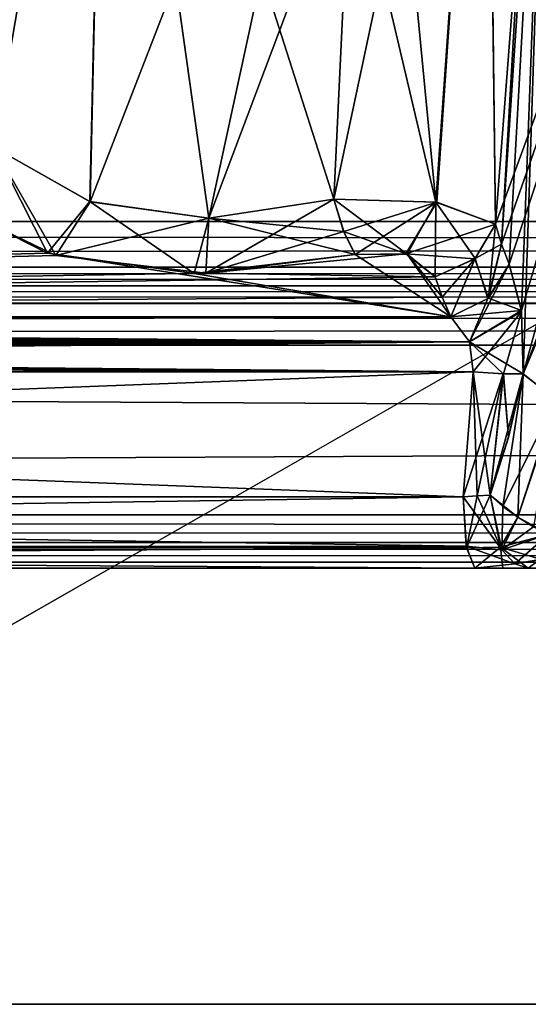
# Model space of a CAD drawing. Header units: inches. Extents: x -10 to 10, y -2.3 to 4.3.
# Tile 509 of 656: x -2.496 to -2.271, y -2.305 to -1.869. Entities that reach past the tile are written whole.
import ezdxf

# ---------------------------------------------------------------- set-up
doc = ezdxf.new("R2010")
doc.units = ezdxf.units.IN
doc.header["$LTSCALE"] = 65.185185
doc.header["$MEASUREMENT"] = 0
for name, color, linetype in [('100', 7, 'CONTINUOUS'), ('123', 7, 'CONTINUOUS'), ('12476', 7, 'CONTINUOUS'), ('12477', 7, 'CONTINUOUS'), ('12478', 7, 'CONTINUOUS'), ('12479', 7, 'CONTINUOUS'), ('12501', 7, 'CONTINUOUS'), ('12502', 7, 'CONTINUOUS'), ('12503', 7, 'CONTINUOUS'), ('28', 7, 'CONTINUOUS'), ('3832', 7, 'CONTINUOUS'), ('3870', 7, 'CONTINUOUS'), ('3905', 7, 'CONTINUOUS'), ('3906', 7, 'CONTINUOUS'), ('3907', 7, 'CONTINUOUS'), ('3908', 7, 'CONTINUOUS'), ('3910', 7, 'CONTINUOUS'), ('4262', 7, 'CONTINUOUS'), ('4263', 7, 'CONTINUOUS'), ('4264', 7, 'CONTINUOUS'), ('4265', 7, 'CONTINUOUS'), ('4266', 7, 'CONTINUOUS'), ('4267', 7, 'CONTINUOUS'), ('4268', 7, 'CONTINUOUS'), ('4287', 7, 'CONTINUOUS'), ('4288', 7, 'CONTINUOUS'), ('4289', 7, 'CONTINUOUS'), ('4290', 7, 'CONTINUOUS'), ('4291', 7, 'CONTINUOUS'), ('51', 7, 'CONTINUOUS'), ('5994', 7, 'CONTINUOUS'), ('5995', 7, 'CONTINUOUS'), ('5996', 7, 'CONTINUOUS'), ('6279', 7, 'CONTINUOUS'), ('6280', 7, 'CONTINUOUS'), ('6281', 7, 'CONTINUOUS'), ('6284', 7, 'CONTINUOUS'), ('6285', 7, 'CONTINUOUS'), ('6286', 7, 'CONTINUOUS'), ('6287', 7, 'CONTINUOUS'), ('6295', 7, 'CONTINUOUS'), ('6296', 7, 'CONTINUOUS'), ('6297', 7, 'CONTINUOUS'), ('6298', 7, 'CONTINUOUS'), ('6301', 7, 'CONTINUOUS'), ('6302', 7, 'CONTINUOUS'), ('8585', 7, 'CONTINUOUS'), ('8594', 7, 'CONTINUOUS'), ('8645', 7, 'CONTINUOUS')]:
    doc.layers.add(name, color=color, linetype=linetype)

msp = doc.modelspace()

# ---------------------------------------------------------------- linework, layer by layer
at = {"layer": '100', "linetype": 'Continuous'}
for points in [[(8.075, -1.95857, -4.05149), (8.075, -1.63343, -4.06853), (-8.075, -1.63343, -4.06853), (8.075, -1.95857, -4.05149)], [(8.075, -1.95857, -4.05149), (-8.075, -1.63343, -4.06853), (-8.075, -1.95857, -4.05149), (8.075, -1.95857, -4.05149)]]:
    msp.add_3dface(points, dxfattribs=at)
at = {"layer": '123', "linetype": 'Continuous'}
for points in [[(8.075, -1.97876, -4.04218), (8.075, -1.95857, -4.05149), (-8.075, -1.97876, -4.04218), (8.075, -1.97876, -4.04218)], [(8.075, -1.95857, -4.05149), (-8.075, -1.95857, -4.05149), (-8.075, -1.97876, -4.04218), (8.075, -1.95857, -4.05149)], [(8.075, -1.987, -4.02153), (8.075, -1.97876, -4.04218), (-8.075, -1.987, -4.02153), (8.075, -1.987, -4.02153)], [(-8.075, -1.987, -4.02153), (8.075, -1.97876, -4.04218), (-8.075, -1.97876, -4.04218), (-8.075, -1.987, -4.02153)]]:
    msp.add_3dface(points, dxfattribs=at)
at = {"layer": '12476', "linetype": 'Continuous'}
for points in [[(-7.49652, -2.10932, -3.78402), (7.49652, -2.10932, 3.78402), (7.49652, -2.10932, -3.78402), (-7.49652, -2.10932, -3.78402)], [(-7.49652, -2.10932, 3.78402), (7.49652, -2.10932, 3.78402), (-7.49652, -2.10932, -3.78402), (-7.49652, -2.10932, 3.78402)]]:
    msp.add_3dface(points, dxfattribs=at)
at = {"layer": '12477', "linetype": 'Continuous'}
for points in [[(-7.49652, -2.08831, 3.77031), (7.49652, -2.10058, 3.77428), (-7.49652, -2.10074, 3.77439), (-7.49652, -2.08831, 3.77031)], [(7.49652, -2.08831, 3.77031), (7.49652, -2.10058, 3.77428), (-7.49652, -2.08831, 3.77031), (7.49652, -2.08831, 3.77031)], [(7.49652, -2.10058, 3.77428), (7.49652, -2.10932, 3.78402), (-7.49652, -2.10074, 3.77439), (7.49652, -2.10058, 3.77428)], [(7.49652, -2.10932, 3.78402), (-7.49652, -2.10932, 3.78402), (-7.49652, -2.10074, 3.77439), (7.49652, -2.10932, 3.78402)]]:
    msp.add_3dface(points, dxfattribs=at)
at = {"layer": '12478', "linetype": 'Continuous'}
for points in [[(7.49489, -2.01331, 3.76638), (-7.49652, -2.08831, 3.77031), (-7.49489, -2.01331, 3.76638), (7.49489, -2.01331, 3.76638)], [(7.49489, -2.01331, 3.76638), (7.49652, -2.08831, 3.77031), (-7.49652, -2.08831, 3.77031), (7.49489, -2.01331, 3.76638)]]:
    msp.add_3dface(points, dxfattribs=at)
at = {"layer": '12479', "linetype": 'Continuous'}
for points in [[(-7.49488, -1.987, 3.79134), (7.49489, -1.99447, 3.77352), (-7.49489, -1.99512, 3.7729), (-7.49488, -1.987, 3.79134)], [(-7.49488, -1.987, 3.79134), (7.49488, -1.987, 3.79134), (7.49489, -1.99447, 3.77352), (-7.49488, -1.987, 3.79134)], [(7.49489, -1.99447, 3.77352), (7.49489, -2.01331, 3.76638), (-7.49489, -1.99512, 3.7729), (7.49489, -1.99447, 3.77352)], [(7.49489, -2.01331, 3.76638), (-7.49489, -2.01331, 3.76638), (-7.49489, -1.99512, 3.7729), (7.49489, -2.01331, 3.76638)]]:
    msp.add_3dface(points, dxfattribs=at)
at = {"layer": '12501', "linetype": 'Continuous'}
for points in [[(7.49652, -2.08831, -3.77031), (-7.49652, -2.10058, -3.77428), (7.49652, -2.10074, -3.77439), (7.49652, -2.08831, -3.77031)], [(-7.49652, -2.08831, -3.77031), (-7.49652, -2.10058, -3.77428), (7.49652, -2.08831, -3.77031), (-7.49652, -2.08831, -3.77031)], [(-7.49652, -2.10058, -3.77428), (-7.49652, -2.10932, -3.78402), (7.49652, -2.10074, -3.77439), (-7.49652, -2.10058, -3.77428)], [(-7.49652, -2.10932, -3.78402), (7.49652, -2.10932, -3.78402), (7.49652, -2.10074, -3.77439), (-7.49652, -2.10932, -3.78402)]]:
    msp.add_3dface(points, dxfattribs=at)
at = {"layer": '12502', "linetype": 'Continuous'}
for points in [[(-7.49489, -2.01331, -3.76638), (-7.49652, -2.08831, -3.77031), (7.49652, -2.08831, -3.77031), (-7.49489, -2.01331, -3.76638)], [(-7.49489, -2.01331, -3.76638), (7.49652, -2.08831, -3.77031), (7.49489, -2.01331, -3.76638), (-7.49489, -2.01331, -3.76638)]]:
    msp.add_3dface(points, dxfattribs=at)
at = {"layer": '12503', "linetype": 'Continuous'}
for points in [[(7.49488, -1.987, -3.79134), (-7.49488, -1.987, -3.79134), (-7.49489, -1.99447, -3.77352), (7.49488, -1.987, -3.79134)], [(7.49488, -1.987, -3.79134), (-7.49489, -1.99447, -3.77352), (7.49489, -1.99512, -3.7729), (7.49488, -1.987, -3.79134)], [(-7.49489, -1.99447, -3.77352), (-7.49489, -2.01331, -3.76638), (7.49489, -1.99512, -3.7729), (-7.49489, -1.99447, -3.77352)], [(-7.49489, -2.01331, -3.76638), (7.49489, -2.01331, -3.76638), (7.49489, -1.99512, -3.7729), (-7.49489, -2.01331, -3.76638)]]:
    msp.add_3dface(points, dxfattribs=at)
at = {"layer": '28', "linetype": 'Continuous'}
for points in [[(8.075, -1.987, -4.02153), (-8.075, -1.987, -4.02153), (8.04453, -1.987, -3.97741), (8.075, -1.987, -4.02153)], [(8.04453, -1.987, -3.97741), (-8.075, -1.987, -4.02153), (7.97221, -1.987, -3.8272), (8.04453, -1.987, -3.97741)], [(7.97221, -1.987, -3.8272), (-8.075, -1.987, -4.02153), (7.49488, -1.987, -3.79134), (7.97221, -1.987, -3.8272)], [(7.49488, -1.987, -3.79134), (-8.075, -1.987, -4.02153), (-7.49488, -1.987, -3.79134), (7.49488, -1.987, -3.79134)], [(-8.075, -1.987, 4.02153), (8.075, -1.987, 4.02153), (-8.04453, -1.987, 3.97741), (-8.075, -1.987, 4.02153)], [(-8.04453, -1.987, 3.97741), (8.075, -1.987, 4.02153), (-7.97221, -1.987, 3.8272), (-8.04453, -1.987, 3.97741)], [(-7.97221, -1.987, 3.8272), (8.075, -1.987, 4.02153), (-7.49488, -1.987, 3.79134), (-7.97221, -1.987, 3.8272)], [(-7.49488, -1.987, 3.79134), (8.075, -1.987, 4.02153), (7.49488, -1.987, 3.79134), (-7.49488, -1.987, 3.79134)]]:
    msp.add_3dface(points, dxfattribs=at)
at = {"layer": '3832', "linetype": 'Continuous'}
for points in [[(-8.075, -1.95857, 4.05149), (-8.075, -1.63343, 4.06853), (8.075, -1.63343, 4.06853), (-8.075, -1.95857, 4.05149)], [(8.075, -1.95857, 4.05149), (-8.075, -1.95857, 4.05149), (8.075, -1.63343, 4.06853), (8.075, -1.95857, 4.05149)]]:
    msp.add_3dface(points, dxfattribs=at)
at = {"layer": '3870', "linetype": 'Continuous'}
for points in [[(-2.29467, -2.112, 4.42451), (-3.73605, -2.112, 4.17036), (-2.29467, -2.112, -4.42451), (-2.29467, -2.112, 4.42451)], [(-2.29467, -2.112, -4.42451), (-3.73605, -2.112, 4.17036), (-3.73605, -2.112, -4.17036), (-2.29467, -2.112, -4.42451)], [(-2.28235, -2.112, 4.42807), (-2.29467, -2.112, 4.42451), (-2.28235, -2.112, -4.42807), (-2.28235, -2.112, 4.42807)], [(-2.28235, -2.112, -4.42807), (-2.29467, -2.112, 4.42451), (-2.29467, -2.112, -4.42451), (-2.28235, -2.112, -4.42807)], [(-2.27107, -2.112, 4.43416), (-2.28235, -2.112, 4.42807), (-2.27107, -2.112, -4.43416), (-2.27107, -2.112, 4.43416)], [(-2.27107, -2.112, -4.43416), (-2.28235, -2.112, 4.42807), (-2.28235, -2.112, -4.42807), (-2.27107, -2.112, -4.43416)], [(-2.26354, -2.112, -4.32322), (-2.27107, -2.112, 4.43416), (-2.27107, -2.112, -4.43416), (-2.26354, -2.112, -4.32322)], [(-2.25408, -2.112, -4.42785), (-2.26354, -2.112, -4.32322), (-2.27107, -2.112, -4.43416), (-2.25408, -2.112, -4.42785)]]:
    msp.add_3dface(points, dxfattribs=at)
at = {"layer": '3905', "linetype": 'Continuous'}
for points in [[(-3.73976, -2.10303, -4.19143), (-3.74125, -2.08043, -4.19986), (-2.29851, -2.10226, -4.4463), (-3.73976, -2.10303, -4.19143)], [(-2.29851, -2.10226, -4.4463), (-3.74125, -2.08043, -4.19986), (-2.29987, -2.08043, -4.45402), (-2.29851, -2.10226, -4.4463)], [(-2.29467, -2.112, -4.42451), (-3.73976, -2.10303, -4.19143), (-2.29851, -2.10226, -4.4463), (-2.29467, -2.112, -4.42451)], [(-2.29467, -2.112, -4.42451), (-3.73605, -2.112, -4.17036), (-3.73976, -2.10303, -4.19143), (-2.29467, -2.112, -4.42451)]]:
    msp.add_3dface(points, dxfattribs=at)
at = {"layer": '3906', "linetype": 'Continuous'}
for points in [[(-2.28273, -2.10383, -4.45112), (-2.29987, -2.08043, -4.45402), (-2.29367, -2.08002, -4.45578), (-2.28273, -2.10383, -4.45112)], [(-2.29851, -2.10226, -4.4463), (-2.29987, -2.08043, -4.45402), (-2.28273, -2.10383, -4.45112), (-2.29851, -2.10226, -4.4463)], [(-2.28802, -2.0797, -4.45881), (-2.28273, -2.10383, -4.45112), (-2.29367, -2.08002, -4.45578), (-2.28802, -2.0797, -4.45881)], [(-2.29467, -2.112, -4.42451), (-2.29851, -2.10226, -4.4463), (-2.27701, -2.1101, -4.44283), (-2.29467, -2.112, -4.42451)], [(-2.27701, -2.1101, -4.44283), (-2.29851, -2.10226, -4.4463), (-2.28273, -2.10383, -4.45112), (-2.27701, -2.1101, -4.44283)], [(-2.27107, -2.112, -4.43416), (-2.29467, -2.112, -4.42451), (-2.27701, -2.1101, -4.44283), (-2.27107, -2.112, -4.43416)], [(-2.27107, -2.112, -4.43416), (-2.28235, -2.112, -4.42807), (-2.29467, -2.112, -4.42451), (-2.27107, -2.112, -4.43416)]]:
    msp.add_3dface(points, dxfattribs=at)
at = {"layer": '3907', "linetype": 'Continuous'}
for points in [[(-2.28273, -2.10383, -4.45112), (-2.28802, -2.0797, -4.45881), (-2.28228, -2.08466, -4.46186), (-2.28273, -2.10383, -4.45112)], [(-2.2757, -2.08944, -4.46286), (-2.28273, -2.10383, -4.45112), (-2.28228, -2.08466, -4.46186), (-2.2757, -2.08944, -4.46286)], [(-2.26878, -2.09365, -4.46171), (-2.28273, -2.10383, -4.45112), (-2.2757, -2.08944, -4.46286), (-2.26878, -2.09365, -4.46171)], [(-2.26203, -2.097, -4.45852), (-2.28273, -2.10383, -4.45112), (-2.26878, -2.09365, -4.46171), (-2.26203, -2.097, -4.45852)], [(-2.27701, -2.1101, -4.44283), (-2.28273, -2.10383, -4.45112), (-2.26203, -2.097, -4.45852), (-2.27701, -2.1101, -4.44283)], [(-2.27701, -2.1101, -4.44283), (-2.26203, -2.097, -4.45852), (-2.26598, -2.10819, -4.44787), (-2.27701, -2.1101, -4.44283)], [(-2.27107, -2.112, -4.43416), (-2.27701, -2.1101, -4.44283), (-2.26598, -2.10819, -4.44787), (-2.27107, -2.112, -4.43416)]]:
    msp.add_3dface(points, dxfattribs=at)
at = {"layer": '3908', "linetype": 'Continuous'}
for points in [[(-2.28228, -2.08466, -4.46186), (-2.28802, -2.0797, -4.45881), (-2.27329, -2.02604, -4.46951), (-2.28228, -2.08466, -4.46186)], [(-2.27329, -2.02604, -4.46951), (-2.28802, -2.0797, -4.45881), (-2.27979, -2.05386, -4.4635), (-2.27329, -2.02604, -4.46951)], [(-2.25896, -2.03755, -4.48313), (-2.28228, -2.08466, -4.46186), (-2.27329, -2.02604, -4.46951), (-2.25896, -2.03755, -4.48313)], [(-2.2757, -2.08944, -4.46286), (-2.28228, -2.08466, -4.46186), (-2.25896, -2.03755, -4.48313), (-2.2757, -2.08944, -4.46286)], [(-2.26878, -2.09365, -4.46171), (-2.2757, -2.08944, -4.46286), (-2.25896, -2.03755, -4.48313), (-2.26878, -2.09365, -4.46171)]]:
    msp.add_3dface(points, dxfattribs=at)
at = {"layer": '3910', "linetype": 'Continuous'}
msp.add_3dface([(-2.25408, -2.112, -4.42785), (-2.27107, -2.112, -4.43416), (-2.26598, -2.10819, -4.44787), (-2.25408, -2.112, -4.42785)], dxfattribs=at)
at = {"layer": '4262', "linetype": 'Continuous'}
for points in [[(-2.48016, -1.97356, -4.3563), (-3.59184, -2.00074, -4.20808), (-2.5318, -1.94868, -4.30343), (-2.48016, -1.97356, -4.3563)], [(-2.41377, -1.98143, -4.38186), (-3.59184, -2.00074, -4.20808), (-2.48016, -1.97356, -4.3563), (-2.41377, -1.98143, -4.38186)], [(-2.32524, -1.97291, -4.38248), (-2.31224, -1.98306, -4.40262), (-2.41377, -1.98143, -4.38186), (-2.32524, -1.97291, -4.38248)], [(-2.3477, -1.97313, -4.3789), (-2.32524, -1.97291, -4.38248), (-2.41377, -1.98143, -4.38186), (-2.3477, -1.97313, -4.3789)], [(-2.31224, -1.98306, -4.40262), (-3.59184, -2.00074, -4.20808), (-2.41377, -1.98143, -4.38186), (-2.31224, -1.98306, -4.40262)], [(-2.30923, -1.99199, -4.41885), (-3.59184, -2.00074, -4.20808), (-2.31224, -1.98306, -4.40262), (-2.30923, -1.99199, -4.41885)], [(-2.30538, -2.00074, -4.43491), (-3.59184, -2.00074, -4.20808), (-2.30923, -1.99199, -4.41885), (-2.30538, -2.00074, -4.43491)]]:
    msp.add_3dface(points, dxfattribs=at)
at = {"layer": '4263', "linetype": 'Continuous'}
for points in [[(-3.62928, -2.00409, -4.20625), (-2.2971, -2.01175, -4.44754), (-3.65637, -2.00753, -4.20488), (-3.62928, -2.00409, -4.20625)], [(-3.59184, -2.00074, -4.20808), (-2.2971, -2.01175, -4.44754), (-3.62928, -2.00409, -4.20625), (-3.59184, -2.00074, -4.20808)], [(-3.59184, -2.00074, -4.20808), (-2.30538, -2.00074, -4.43491), (-2.2971, -2.01175, -4.44754), (-3.59184, -2.00074, -4.20808)], [(-3.65637, -2.00753, -4.20488), (-2.2971, -2.01175, -4.44754), (-3.69087, -2.0125, -4.20221), (-3.65637, -2.00753, -4.20488)], [(-3.69087, -2.0125, -4.20221), (-2.29554, -2.02515, -4.45184), (-3.71079, -2.0158, -4.20025), (-3.69087, -2.0125, -4.20221)], [(-2.2971, -2.01175, -4.44754), (-2.29554, -2.02515, -4.45184), (-3.69087, -2.0125, -4.20221), (-2.2971, -2.01175, -4.44754)], [(-3.71079, -2.0158, -4.20025), (-2.29554, -2.02515, -4.45184), (-3.72265, -2.01812, -4.19896), (-3.71079, -2.0158, -4.20025)], [(-2.29554, -2.02515, -4.45184), (-3.74093, -2.02514, -4.19698), (-3.72976, -2.01974, -4.19815), (-2.29554, -2.02515, -4.45184)], [(-3.72265, -2.01812, -4.19896), (-2.29554, -2.02515, -4.45184), (-3.72976, -2.01974, -4.19815), (-3.72265, -2.01812, -4.19896)]]:
    msp.add_3dface(points, dxfattribs=at)
at = {"layer": '4264', "linetype": 'Continuous'}
for points in [[(-3.74125, -2.08043, -4.19986), (-3.74093, -2.02514, -4.19698), (-2.29554, -2.02515, -4.45184), (-3.74125, -2.08043, -4.19986)], [(-2.29987, -2.08043, -4.45402), (-3.74125, -2.08043, -4.19986), (-2.29554, -2.02515, -4.45184), (-2.29987, -2.08043, -4.45402)]]:
    msp.add_3dface(points, dxfattribs=at)
at = {"layer": '4265', "linetype": 'Continuous'}
for points in [[(-2.29987, -2.08043, -4.45402), (-2.29554, -2.02515, -4.45184), (-2.28213, -2.02597, -4.45794), (-2.29987, -2.08043, -4.45402)], [(-2.29367, -2.08002, -4.45578), (-2.29987, -2.08043, -4.45402), (-2.28213, -2.02597, -4.45794), (-2.29367, -2.08002, -4.45578)], [(-2.28802, -2.0797, -4.45881), (-2.29367, -2.08002, -4.45578), (-2.28213, -2.02597, -4.45794), (-2.28802, -2.0797, -4.45881)], [(-2.27979, -2.05386, -4.4635), (-2.28802, -2.0797, -4.45881), (-2.28213, -2.02597, -4.45794), (-2.27979, -2.05386, -4.4635)], [(-2.27329, -2.02604, -4.46951), (-2.27979, -2.05386, -4.4635), (-2.28213, -2.02597, -4.45794), (-2.27329, -2.02604, -4.46951)]]:
    msp.add_3dface(points, dxfattribs=at)
at = {"layer": '4266', "linetype": 'Continuous'}
for points in [[(-2.2795, -1.97737, -4.44065), (-2.27407, -1.99798, -4.4612), (-2.28875, -1.99245, -4.43496), (-2.2795, -1.97737, -4.44065)], [(-2.27407, -1.99798, -4.4612), (-2.30538, -2.00074, -4.43491), (-2.28875, -1.99245, -4.43496), (-2.27407, -1.99798, -4.4612)], [(-2.2971, -2.01175, -4.44754), (-2.30538, -2.00074, -4.43491), (-2.27407, -1.99798, -4.4612), (-2.2971, -2.01175, -4.44754)], [(-2.27329, -2.02604, -4.46951), (-2.2971, -2.01175, -4.44754), (-2.27407, -1.99798, -4.4612), (-2.27329, -2.02604, -4.46951)], [(-2.2971, -2.01175, -4.44754), (-2.27329, -2.02604, -4.46951), (-2.28213, -2.02597, -4.45794), (-2.2971, -2.01175, -4.44754)], [(-2.29554, -2.02515, -4.45184), (-2.2971, -2.01175, -4.44754), (-2.28213, -2.02597, -4.45794), (-2.29554, -2.02515, -4.45184)]]:
    msp.add_3dface(points, dxfattribs=at)
at = {"layer": '4267', "linetype": 'Continuous'}
for points in [[(-2.27296, -1.79505, -4.40069), (-2.16515, -1.63239, -4.55673), (-2.28558, -1.9597, -4.41132), (-2.27296, -1.79505, -4.40069)], [(-2.28558, -1.9597, -4.41132), (-2.16515, -1.63239, -4.55673), (-2.28292, -1.96864, -4.42609), (-2.28558, -1.9597, -4.41132)], [(-2.16515, -1.63239, -4.55673), (-2.2795, -1.97737, -4.44065), (-2.28292, -1.96864, -4.42609), (-2.16515, -1.63239, -4.55673)], [(-2.16515, -1.63239, -4.55673), (-2.27407, -1.99798, -4.4612), (-2.2795, -1.97737, -4.44065), (-2.16515, -1.63239, -4.55673)], [(-2.16515, -1.63239, -4.55673), (-2.27329, -2.02604, -4.46951), (-2.27407, -1.99798, -4.4612), (-2.16515, -1.63239, -4.55673)], [(-2.27329, -2.02604, -4.46951), (-2.16515, -1.63239, -4.55673), (-2.25005, -1.9646, -4.50299), (-2.27329, -2.02604, -4.46951)]]:
    msp.add_3dface(points, dxfattribs=at)
at = {"layer": '4268', "linetype": 'Continuous'}
for points in [[(-2.25896, -2.03755, -4.48313), (-2.27329, -2.02604, -4.46951), (-2.22326, -1.90739, -4.5325), (-2.25896, -2.03755, -4.48313)], [(-2.27329, -2.02604, -4.46951), (-2.25005, -1.9646, -4.50299), (-2.22326, -1.90739, -4.5325), (-2.27329, -2.02604, -4.46951)]]:
    msp.add_3dface(points, dxfattribs=at)
at = {"layer": '4287', "linetype": 'Continuous'}
for points in [[(-2.35717, -1.94872, -4.36451), (-2.28977, -1.63161, -4.34579), (-2.31151, -1.95, -4.37221), (-2.35717, -1.94872, -4.36451)], [(-2.28977, -1.63161, -4.34579), (-2.35717, -1.94872, -4.36451), (-2.34956, -1.79019, -4.35381), (-2.28977, -1.63161, -4.34579)], [(-2.28977, -1.63161, -4.34579), (-2.28558, -1.9597, -4.41132), (-2.31151, -1.95, -4.37221), (-2.28977, -1.63161, -4.34579)], [(-2.28977, -1.63161, -4.34579), (-2.27296, -1.79505, -4.40069), (-2.28558, -1.9597, -4.41132), (-2.28977, -1.63161, -4.34579)]]:
    msp.add_3dface(points, dxfattribs=at)
at = {"layer": '4288', "linetype": 'Continuous'}
for points in [[(-2.35717, -1.94872, -4.36451), (-2.31151, -1.95, -4.37221), (-2.35276, -1.96303, -4.36834), (-2.35717, -1.94872, -4.36451)], [(-2.31151, -1.95, -4.37221), (-2.3477, -1.97313, -4.3789), (-2.35276, -1.96303, -4.36834), (-2.31151, -1.95, -4.37221)], [(-2.32524, -1.97291, -4.38248), (-2.3477, -1.97313, -4.3789), (-2.31151, -1.95, -4.37221), (-2.32524, -1.97291, -4.38248)], [(-2.28558, -1.9597, -4.41132), (-2.32524, -1.97291, -4.38248), (-2.31151, -1.95, -4.37221), (-2.28558, -1.9597, -4.41132)], [(-2.32524, -1.97291, -4.38248), (-2.28558, -1.9597, -4.41132), (-2.29477, -1.9751, -4.40426), (-2.32524, -1.97291, -4.38248)], [(-2.31224, -1.98306, -4.40262), (-2.32524, -1.97291, -4.38248), (-2.29477, -1.9751, -4.40426), (-2.31224, -1.98306, -4.40262)]]:
    msp.add_3dface(points, dxfattribs=at)
at = {"layer": '4289', "linetype": 'Continuous'}
for points in [[(-2.28558, -1.9597, -4.41132), (-2.28875, -1.99245, -4.43496), (-2.29477, -1.9751, -4.40426), (-2.28558, -1.9597, -4.41132)], [(-2.28875, -1.99245, -4.43496), (-2.28558, -1.9597, -4.41132), (-2.28292, -1.96864, -4.42609), (-2.28875, -1.99245, -4.43496)], [(-2.2795, -1.97737, -4.44065), (-2.28875, -1.99245, -4.43496), (-2.28292, -1.96864, -4.42609), (-2.2795, -1.97737, -4.44065)], [(-2.30923, -1.99199, -4.41885), (-2.31224, -1.98306, -4.40262), (-2.29477, -1.9751, -4.40426), (-2.30923, -1.99199, -4.41885)], [(-2.30538, -2.00074, -4.43491), (-2.30923, -1.99199, -4.41885), (-2.29477, -1.9751, -4.40426), (-2.30538, -2.00074, -4.43491)], [(-2.28875, -1.99245, -4.43496), (-2.30538, -2.00074, -4.43491), (-2.29477, -1.9751, -4.40426), (-2.28875, -1.99245, -4.43496)]]:
    msp.add_3dface(points, dxfattribs=at)
at = {"layer": '4290', "linetype": 'Continuous'}
for points in [[(-2.48016, -1.97356, -4.3563), (-2.5318, -1.94868, -4.30343), (-2.50772, -1.92564, -4.30426), (-2.48016, -1.97356, -4.3563)], [(-2.46501, -1.94981, -4.34709), (-2.48016, -1.97356, -4.3563), (-2.50772, -1.92564, -4.30426), (-2.46501, -1.94981, -4.34709)], [(-2.41242, -1.95707, -4.36698), (-2.48016, -1.97356, -4.3563), (-2.46501, -1.94981, -4.34709), (-2.41242, -1.95707, -4.36698)], [(-2.41377, -1.98143, -4.38186), (-2.35717, -1.94872, -4.36451), (-2.35276, -1.96303, -4.36834), (-2.41377, -1.98143, -4.38186)], [(-2.35717, -1.94872, -4.36451), (-2.41377, -1.98143, -4.38186), (-2.41242, -1.95707, -4.36698), (-2.35717, -1.94872, -4.36451)], [(-2.41377, -1.98143, -4.38186), (-2.48016, -1.97356, -4.3563), (-2.41242, -1.95707, -4.36698), (-2.41377, -1.98143, -4.38186)], [(-2.3477, -1.97313, -4.3789), (-2.41377, -1.98143, -4.38186), (-2.35276, -1.96303, -4.36834), (-2.3477, -1.97313, -4.3789)]]:
    msp.add_3dface(points, dxfattribs=at)
at = {"layer": '4291', "linetype": 'Continuous'}
for points in [[(-2.45786, -1.63343, -4.332), (-2.52869, -1.88483, -4.2412), (-2.52253, -1.7588, -4.23641), (-2.45786, -1.63343, -4.332)], [(-2.52869, -1.88483, -4.2412), (-2.45786, -1.63343, -4.332), (-2.50772, -1.92564, -4.30426), (-2.52869, -1.88483, -4.2412)], [(-2.45786, -1.63343, -4.332), (-2.46501, -1.94981, -4.34709), (-2.50772, -1.92564, -4.30426), (-2.45786, -1.63343, -4.332)], [(-2.45786, -1.63343, -4.332), (-2.34234, -1.63343, -4.3425), (-2.46501, -1.94981, -4.34709), (-2.45786, -1.63343, -4.332)], [(-2.34234, -1.63343, -4.3425), (-2.41242, -1.95707, -4.36698), (-2.46501, -1.94981, -4.34709), (-2.34234, -1.63343, -4.3425)], [(-2.34234, -1.63343, -4.3425), (-2.34956, -1.79019, -4.35381), (-2.41242, -1.95707, -4.36698), (-2.34234, -1.63343, -4.3425)], [(-2.34956, -1.79019, -4.35381), (-2.35717, -1.94872, -4.36451), (-2.41242, -1.95707, -4.36698), (-2.34956, -1.79019, -4.35381)]]:
    msp.add_3dface(points, dxfattribs=at)
at = {"layer": '51', "linetype": 'Continuous'}
for points in [[(-8.075, -1.97876, 4.04218), (-8.075, -1.95857, 4.05149), (8.075, -1.97876, 4.04218), (-8.075, -1.97876, 4.04218)], [(8.075, -1.97876, 4.04218), (-8.075, -1.95857, 4.05149), (8.075, -1.95857, 4.05149), (8.075, -1.97876, 4.04218)], [(8.075, -1.987, 4.02153), (-8.075, -1.987, 4.02153), (-8.075, -1.97876, 4.04218), (8.075, -1.987, 4.02153)], [(8.075, -1.987, 4.02153), (-8.075, -1.97876, 4.04218), (8.075, -1.97876, 4.04218), (8.075, -1.987, 4.02153)]]:
    msp.add_3dface(points, dxfattribs=at)
at = {"layer": '5994', "linetype": 'Continuous'}
for points in [[(-2.28802, -2.0797, 4.45881), (-2.28343, -2.10262, 4.45211), (-2.2757, -2.08944, 4.46286), (-2.28802, -2.0797, 4.45881)], [(-2.28343, -2.10262, 4.45211), (-2.26203, -2.097, 4.45852), (-2.2757, -2.08944, 4.46286), (-2.28343, -2.10262, 4.45211)], [(-2.26585, -2.10797, 4.44824), (-2.26203, -2.097, 4.45852), (-2.28343, -2.10262, 4.45211), (-2.26585, -2.10797, 4.44824)], [(-2.27107, -2.112, 4.43416), (-2.26585, -2.10797, 4.44824), (-2.28343, -2.10262, 4.45211), (-2.27107, -2.112, 4.43416)]]:
    msp.add_3dface(points, dxfattribs=at)
at = {"layer": '5995', "linetype": 'Continuous'}
for points in [[(-2.29987, -2.08043, 4.45402), (-2.29838, -2.10303, 4.44558), (-2.29367, -2.08002, 4.45578), (-2.29987, -2.08043, 4.45402)], [(-2.28343, -2.10262, 4.45211), (-2.28802, -2.0797, 4.45881), (-2.29838, -2.10303, 4.44558), (-2.28343, -2.10262, 4.45211)], [(-2.29838, -2.10303, 4.44558), (-2.28802, -2.0797, 4.45881), (-2.29367, -2.08002, 4.45578), (-2.29838, -2.10303, 4.44558)], [(-2.29467, -2.112, 4.42451), (-2.28343, -2.10262, 4.45211), (-2.29838, -2.10303, 4.44558), (-2.29467, -2.112, 4.42451)], [(-2.29467, -2.112, 4.42451), (-2.28235, -2.112, 4.42807), (-2.28343, -2.10262, 4.45211), (-2.29467, -2.112, 4.42451)], [(-2.28235, -2.112, 4.42807), (-2.27107, -2.112, 4.43416), (-2.28343, -2.10262, 4.45211), (-2.28235, -2.112, 4.42807)]]:
    msp.add_3dface(points, dxfattribs=at)
at = {"layer": '5996', "linetype": 'Continuous'}
for points in [[(-3.73989, -2.10226, 4.19214), (-2.29987, -2.08043, 4.45402), (-3.74125, -2.08043, 4.19986), (-3.73989, -2.10226, 4.19214)], [(-2.29838, -2.10303, 4.44558), (-2.29987, -2.08043, 4.45402), (-3.73989, -2.10226, 4.19214), (-2.29838, -2.10303, 4.44558)], [(-3.73605, -2.112, 4.17036), (-2.29838, -2.10303, 4.44558), (-3.73989, -2.10226, 4.19214), (-3.73605, -2.112, 4.17036)], [(-3.73605, -2.112, 4.17036), (-2.29467, -2.112, 4.42451), (-2.29838, -2.10303, 4.44558), (-3.73605, -2.112, 4.17036)]]:
    msp.add_3dface(points, dxfattribs=at)
at = {"layer": '6279', "linetype": 'Continuous'}
for points in [[(-2.53259, -1.94808, 4.30225), (-3.59184, -2.00074, 4.20808), (-2.48382, -1.97255, 4.35388), (-2.53259, -1.94808, 4.30225)], [(-2.48382, -1.97255, 4.35388), (-3.59184, -2.00074, 4.20808), (-2.30538, -2.00074, 4.43491), (-2.48382, -1.97255, 4.35388)], [(-2.41888, -1.98151, 4.38109), (-2.48382, -1.97255, 4.35388), (-2.30538, -2.00074, 4.43491), (-2.41888, -1.98151, 4.38109)], [(-2.3477, -1.97313, 4.3789), (-2.41888, -1.98151, 4.38109), (-2.30538, -2.00074, 4.43491), (-2.3477, -1.97313, 4.3789)], [(-2.32461, -1.97305, 4.38283), (-2.3477, -1.97313, 4.3789), (-2.30538, -2.00074, 4.43491), (-2.32461, -1.97305, 4.38283)], [(-2.31224, -1.98306, 4.40262), (-2.32461, -1.97305, 4.38283), (-2.30924, -1.99199, 4.41884), (-2.31224, -1.98306, 4.40262)], [(-2.30924, -1.99199, 4.41884), (-2.32461, -1.97305, 4.38283), (-2.30538, -2.00074, 4.43491), (-2.30924, -1.99199, 4.41884)]]:
    msp.add_3dface(points, dxfattribs=at)
at = {"layer": '6280', "linetype": 'Continuous'}
for points in [[(-2.53259, -1.94808, 4.30225), (-2.48382, -1.97255, 4.35388), (-2.50776, -1.9256, 4.3042), (-2.53259, -1.94808, 4.30225)], [(-2.50776, -1.9256, 4.3042), (-2.48382, -1.97255, 4.35388), (-2.46515, -1.94977, 4.347), (-2.50776, -1.9256, 4.3042)], [(-2.48382, -1.97255, 4.35388), (-2.41888, -1.98151, 4.38109), (-2.46515, -1.94977, 4.347), (-2.48382, -1.97255, 4.35388)], [(-2.46515, -1.94977, 4.347), (-2.41888, -1.98151, 4.38109), (-2.41249, -1.95707, 4.36697), (-2.46515, -1.94977, 4.347)], [(-2.35717, -1.94872, 4.36451), (-2.41249, -1.95707, 4.36697), (-2.3528, -1.96294, 4.36829), (-2.35717, -1.94872, 4.36451)], [(-2.41888, -1.98151, 4.38109), (-2.3477, -1.97313, 4.3789), (-2.41249, -1.95707, 4.36697), (-2.41888, -1.98151, 4.38109)], [(-2.41249, -1.95707, 4.36697), (-2.3477, -1.97313, 4.3789), (-2.3528, -1.96294, 4.36829), (-2.41249, -1.95707, 4.36697)]]:
    msp.add_3dface(points, dxfattribs=at)
at = {"layer": '6281', "linetype": 'Continuous'}
for points in [[(-2.51626, -1.63343, 4.23177), (-2.50776, -1.9256, 4.3042), (-2.45786, -1.63343, 4.332), (-2.51626, -1.63343, 4.23177)], [(-2.50776, -1.9256, 4.3042), (-2.46515, -1.94977, 4.347), (-2.45786, -1.63343, 4.332), (-2.50776, -1.9256, 4.3042)], [(-2.46515, -1.94977, 4.347), (-2.41249, -1.95707, 4.36697), (-2.45786, -1.63343, 4.332), (-2.46515, -1.94977, 4.347)], [(-2.41249, -1.95707, 4.36697), (-2.35717, -1.94872, 4.36451), (-2.45786, -1.63343, 4.332), (-2.41249, -1.95707, 4.36697)], [(-2.45786, -1.63343, 4.332), (-2.35717, -1.94872, 4.36451), (-2.34956, -1.79019, 4.35382), (-2.45786, -1.63343, 4.332)]]:
    msp.add_3dface(points, dxfattribs=at)
at = {"layer": '6284', "linetype": 'Continuous'}
for points in [[(-2.34234, -1.63343, 4.3425), (-2.34956, -1.79019, 4.35382), (-2.31194, -1.94994, 4.37193), (-2.34234, -1.63343, 4.3425)], [(-2.28961, -1.63161, 4.34588), (-2.34234, -1.63343, 4.3425), (-2.31194, -1.94994, 4.37193), (-2.28961, -1.63161, 4.34588)], [(-2.28558, -1.95969, 4.41131), (-2.28961, -1.63161, 4.34588), (-2.31194, -1.94994, 4.37193), (-2.28558, -1.95969, 4.41131)], [(-2.28961, -1.63161, 4.34588), (-2.28558, -1.95969, 4.41131), (-2.27296, -1.79507, 4.40071), (-2.28961, -1.63161, 4.34588)], [(-2.34956, -1.79019, 4.35382), (-2.35717, -1.94872, 4.36451), (-2.31194, -1.94994, 4.37193), (-2.34956, -1.79019, 4.35382)]]:
    msp.add_3dface(points, dxfattribs=at)
at = {"layer": '6285', "linetype": 'Continuous'}
for points in [[(-2.32461, -1.97305, 4.38283), (-2.35717, -1.94872, 4.36451), (-2.3528, -1.96294, 4.36829), (-2.32461, -1.97305, 4.38283)], [(-2.35717, -1.94872, 4.36451), (-2.32461, -1.97305, 4.38283), (-2.31194, -1.94994, 4.37193), (-2.35717, -1.94872, 4.36451)], [(-2.32461, -1.97305, 4.38283), (-2.31224, -1.98306, 4.40262), (-2.31194, -1.94994, 4.37193), (-2.32461, -1.97305, 4.38283)], [(-2.31194, -1.94994, 4.37193), (-2.31224, -1.98306, 4.40262), (-2.29459, -1.97494, 4.40432), (-2.31194, -1.94994, 4.37193)], [(-2.28558, -1.95969, 4.41131), (-2.31194, -1.94994, 4.37193), (-2.29459, -1.97494, 4.40432), (-2.28558, -1.95969, 4.41131)], [(-2.3477, -1.97313, 4.3789), (-2.32461, -1.97305, 4.38283), (-2.3528, -1.96294, 4.36829), (-2.3477, -1.97313, 4.3789)]]:
    msp.add_3dface(points, dxfattribs=at)
at = {"layer": '6286', "linetype": 'Continuous'}
for points in [[(-2.28558, -1.95969, 4.41131), (-2.29459, -1.97494, 4.40432), (-2.28292, -1.96865, 4.42609), (-2.28558, -1.95969, 4.41131)], [(-2.28292, -1.96865, 4.42609), (-2.29459, -1.97494, 4.40432), (-2.28891, -1.99259, 4.43492), (-2.28292, -1.96865, 4.42609)], [(-2.2795, -1.97737, 4.44065), (-2.28292, -1.96865, 4.42609), (-2.28891, -1.99259, 4.43492), (-2.2795, -1.97737, 4.44065)], [(-2.31224, -1.98306, 4.40262), (-2.30924, -1.99199, 4.41884), (-2.29459, -1.97494, 4.40432), (-2.31224, -1.98306, 4.40262)], [(-2.30924, -1.99199, 4.41884), (-2.30538, -2.00074, 4.43491), (-2.29459, -1.97494, 4.40432), (-2.30924, -1.99199, 4.41884)], [(-2.29459, -1.97494, 4.40432), (-2.30538, -2.00074, 4.43491), (-2.28891, -1.99259, 4.43492), (-2.29459, -1.97494, 4.40432)]]:
    msp.add_3dface(points, dxfattribs=at)
at = {"layer": '6287', "linetype": 'Continuous'}
for points in [[(-2.26039, -1.63239, 4.38927), (-2.27296, -1.79507, 4.40071), (-2.28292, -1.96865, 4.42609), (-2.26039, -1.63239, 4.38927)], [(-2.26039, -1.63239, 4.38927), (-2.28292, -1.96865, 4.42609), (-2.2795, -1.97737, 4.44065), (-2.26039, -1.63239, 4.38927)], [(-2.26039, -1.63239, 4.38927), (-2.2795, -1.97737, 4.44065), (-2.27401, -1.99839, 4.46144), (-2.26039, -1.63239, 4.38927)], [(-2.2733, -2.02619, 4.46952), (-2.26039, -1.63239, 4.38927), (-2.27401, -1.99839, 4.46144), (-2.2733, -2.02619, 4.46952)], [(-2.25022, -1.96499, 4.50279), (-2.26039, -1.63239, 4.38927), (-2.2733, -2.02619, 4.46952), (-2.25022, -1.96499, 4.50279)], [(-2.27296, -1.79507, 4.40071), (-2.28558, -1.95969, 4.41131), (-2.28292, -1.96865, 4.42609), (-2.27296, -1.79507, 4.40071)]]:
    msp.add_3dface(points, dxfattribs=at)
at = {"layer": '6295', "linetype": 'Continuous'}
msp.add_3dface([(-2.25022, -1.96499, 4.50279), (-2.2733, -2.02619, 4.46952), (-2.25842, -2.03748, 4.48342), (-2.25022, -1.96499, 4.50279)], dxfattribs=at)
at = {"layer": '6296', "linetype": 'Continuous'}
for points in [[(-2.28802, -2.0797, 4.45881), (-2.2757, -2.08944, 4.46286), (-2.2733, -2.02619, 4.46952), (-2.28802, -2.0797, 4.45881)], [(-2.28802, -2.0797, 4.45881), (-2.2733, -2.02619, 4.46952), (-2.27986, -2.0541, 4.46345), (-2.28802, -2.0797, 4.45881)], [(-2.2733, -2.02619, 4.46952), (-2.2757, -2.08944, 4.46286), (-2.25842, -2.03748, 4.48342), (-2.2733, -2.02619, 4.46952)], [(-2.2757, -2.08944, 4.46286), (-2.26203, -2.097, 4.45852), (-2.25842, -2.03748, 4.48342), (-2.2757, -2.08944, 4.46286)]]:
    msp.add_3dface(points, dxfattribs=at)
at = {"layer": '6297', "linetype": 'Continuous'}
for points in [[(-2.29987, -2.08043, 4.45402), (-2.29367, -2.08002, 4.45578), (-2.29554, -2.02515, 4.45184), (-2.29987, -2.08043, 4.45402)], [(-2.29367, -2.08002, 4.45578), (-2.28802, -2.0797, 4.45881), (-2.29554, -2.02515, 4.45184), (-2.29367, -2.08002, 4.45578)], [(-2.29554, -2.02515, 4.45184), (-2.28802, -2.0797, 4.45881), (-2.28212, -2.02596, 4.45794), (-2.29554, -2.02515, 4.45184)], [(-2.28802, -2.0797, 4.45881), (-2.27986, -2.0541, 4.46345), (-2.28212, -2.02596, 4.45794), (-2.28802, -2.0797, 4.45881)], [(-2.27986, -2.0541, 4.46345), (-2.2733, -2.02619, 4.46952), (-2.28212, -2.02596, 4.45794), (-2.27986, -2.0541, 4.46345)]]:
    msp.add_3dface(points, dxfattribs=at)
at = {"layer": '6298', "linetype": 'Continuous'}
for points in [[(-3.74125, -2.08043, 4.19986), (-2.29987, -2.08043, 4.45402), (-3.74098, -2.02515, 4.19697), (-3.74125, -2.08043, 4.19986)], [(-2.29987, -2.08043, 4.45402), (-2.29554, -2.02515, 4.45184), (-3.74098, -2.02515, 4.19697), (-2.29987, -2.08043, 4.45402)]]:
    msp.add_3dface(points, dxfattribs=at)
at = {"layer": '6301', "linetype": 'Continuous'}
for points in [[(-2.30538, -2.00074, 4.43491), (-3.59184, -2.00074, 4.20808), (-3.65137, -2.00686, 4.20518), (-2.30538, -2.00074, 4.43491)], [(-2.30538, -2.00074, 4.43491), (-3.65137, -2.00686, 4.20518), (-2.2971, -2.01175, 4.44754), (-2.30538, -2.00074, 4.43491)], [(-3.65137, -2.00686, 4.20518), (-3.68595, -2.01175, 4.20265), (-2.2971, -2.01175, 4.44754), (-3.65137, -2.00686, 4.20518)], [(-3.74098, -2.02515, 4.19697), (-2.29554, -2.02515, 4.45184), (-2.2971, -2.01175, 4.44754), (-3.74098, -2.02515, 4.19697)], [(-3.73202, -2.02038, 4.1979), (-3.74098, -2.02515, 4.19697), (-2.2971, -2.01175, 4.44754), (-3.73202, -2.02038, 4.1979)], [(-3.72727, -2.01913, 4.19844), (-3.73202, -2.02038, 4.1979), (-2.2971, -2.01175, 4.44754), (-3.72727, -2.01913, 4.19844)], [(-3.71946, -2.01745, 4.19932), (-3.72727, -2.01913, 4.19844), (-2.2971, -2.01175, 4.44754), (-3.71946, -2.01745, 4.19932)], [(-3.70676, -2.0151, 4.20067), (-3.71946, -2.01745, 4.19932), (-2.2971, -2.01175, 4.44754), (-3.70676, -2.0151, 4.20067)], [(-3.68595, -2.01175, 4.20265), (-3.70676, -2.0151, 4.20067), (-2.2971, -2.01175, 4.44754), (-3.68595, -2.01175, 4.20265)]]:
    msp.add_3dface(points, dxfattribs=at)
at = {"layer": '6302', "linetype": 'Continuous'}
for points in [[(-2.2795, -1.97737, 4.44065), (-2.28891, -1.99259, 4.43492), (-2.2971, -2.01175, 4.44754), (-2.2795, -1.97737, 4.44065)], [(-2.27401, -1.99839, 4.46144), (-2.2795, -1.97737, 4.44065), (-2.2971, -2.01175, 4.44754), (-2.27401, -1.99839, 4.46144)], [(-2.28891, -1.99259, 4.43492), (-2.30538, -2.00074, 4.43491), (-2.2971, -2.01175, 4.44754), (-2.28891, -1.99259, 4.43492)], [(-2.29554, -2.02515, 4.45184), (-2.27401, -1.99839, 4.46144), (-2.2971, -2.01175, 4.44754), (-2.29554, -2.02515, 4.45184)], [(-2.27401, -1.99839, 4.46144), (-2.29554, -2.02515, 4.45184), (-2.28212, -2.02596, 4.45794), (-2.27401, -1.99839, 4.46144)], [(-2.2733, -2.02619, 4.46952), (-2.27401, -1.99839, 4.46144), (-2.28212, -2.02596, 4.45794), (-2.2733, -2.02619, 4.46952)]]:
    msp.add_3dface(points, dxfattribs=at)
at = {"layer": '8585', "linetype": 'Continuous'}
for points in [[(-2.79289, 0.895, 13.9861), (2.79289, 0.895, 13.9861), (-2.79289, -2.305, 13.9861), (-2.79289, 0.895, 13.9861)], [(-2.79289, -2.305, 13.9861), (2.79289, 0.895, 13.9861), (2.79289, -2.305, 13.9861), (-2.79289, -2.305, 13.9861)]]:
    msp.add_3dface(points, dxfattribs=at)
at = {"layer": '8594', "linetype": 'Continuous'}
for points in [[(-2.79289, -2.305, 14.1431), (2.79289, -2.305, 14.1431), (-2.79289, 0.895, 14.1431), (-2.79289, -2.305, 14.1431)], [(-2.79289, 0.895, 14.1431), (2.79289, -2.305, 14.1431), (2.79289, 0.895, 14.1431), (-2.79289, 0.895, 14.1431)]]:
    msp.add_3dface(points, dxfattribs=at)
at = {"layer": '8645', "linetype": 'Continuous'}
for points in [[(-2.79289, -2.305, 13.9861), (2.79289, -2.305, 13.9861), (-2.79289, -2.305, 14.1431), (-2.79289, -2.305, 13.9861)], [(2.79289, -2.305, 13.9861), (2.79289, -2.305, 14.1431), (-2.79289, -2.305, 14.1431), (2.79289, -2.305, 13.9861)]]:
    msp.add_3dface(points, dxfattribs=at)

doc.saveas('drawing.dxf')
